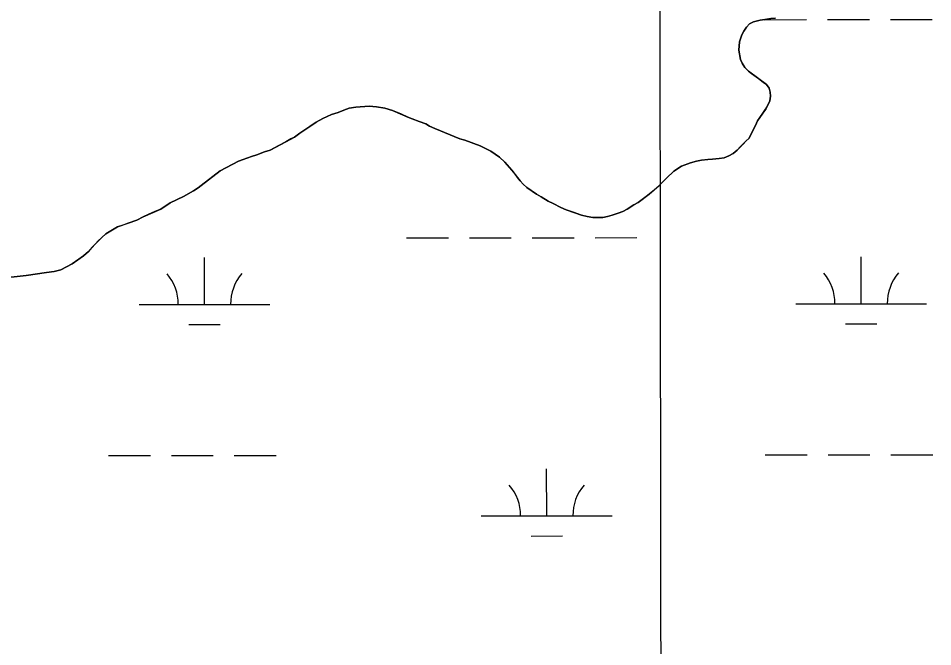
# Model space of a CAD drawing. Extents: x 3297753 to 3335611, y 652252 to 677623.
# Drawn here: x 3327666 to 3328365, y 664261 to 664741 of the extents above; entities that cross this region are included whole.
import ezdxf

# ---------------------------------------------------------------- set-up
doc = ezdxf.new("R2010")
doc.units = 0
for name, color, linetype in [('V-GRID-MAJR', 7, 'Continuous'), ('V-SITE-VEGE', 7, 'Continuous'), ('V-TOPO-SHOR', 7, 'Continuous'), ('V-WETL-SWMP', 7, 'Continuous')]:
    doc.layers.add(name, color=color, linetype=linetype)

msp = doc.modelspace()

# ---------------------------------------------------------------- linework, layer by layer
at = {"layer": 'V-GRID-MAJR'}
msp.add_spline([(3328166.32, 657657.38), (3328162.35, 660686.16), (3328154.42, 666747.58), (3328146.48, 672809.02), (3328142.51, 675841.66)], degree=3, dxfattribs=at)
at = {"layer": 'V-SITE-VEGE'}
for p, q in [((3328225.32, 664736.8), (3328228.47, 664738.54)), ((3328228.47, 664738.54), (3328233.57, 664739.81)), ((3328233.57, 664739.81), (3328236.97, 664740.33)), ((3328236.97, 664740.33), (3328241.59, 664740.86)), ((3328241.59, 664740.86), (3328245.24, 664741.14)), ((3328219.32, 664728.47), (3328221, 664731.41)), ((3328221, 664731.41), (3328222.92, 664734.35)), ((3328222.92, 664734.35), (3328225.32, 664736.8)), ((3328217.67, 664723.1), (3328219.32, 664728.47)), ((3328217.25, 664716.77), (3328217.67, 664723.1)), ((3328218.54, 664709.72), (3328217.25, 664716.77)), ((3328219.78, 664706.81), (3328218.54, 664709.72)), ((3328221.76, 664703.43), (3328219.78, 664706.81)), ((3328224.47, 664700.77), (3328221.76, 664703.43)), ((3328238.2, 664690.45), (3328224.47, 664700.77)), ((3328240.42, 664687.79), (3328238.2, 664690.45)), ((3328241.18, 664684.63), (3328240.42, 664687.79)), ((3328241.45, 664681.47), (3328241.18, 664684.63)), ((3328237.66, 664671.7), (3328239.57, 664675.13)), ((3328239.57, 664675.13), (3328240.76, 664678.06)), ((3328240.76, 664678.06), (3328241.45, 664681.47)), ((3327905.72, 664667.66), (3327910.82, 664669.17)), ((3327910.82, 664669.17), (3327915.18, 664670.92)), ((3327915.18, 664670.92), (3327919.3, 664672.42)), ((3327919.3, 664672.42), (3327924.41, 664673.2)), ((3327924.41, 664673.2), (3327934.62, 664674.04)), ((3327934.62, 664674.04), (3327940.22, 664673.36)), ((3327940.22, 664673.36), (3327946.56, 664672.45)), ((3327946.56, 664672.45), (3327952.42, 664670.56)), ((3327952.42, 664670.56), (3327964.16, 664665.57)), ((3328233.09, 664665.33), (3328235.5, 664668.51)), ((3328235.5, 664668.51), (3328237.66, 664671.7)), ((3327889.26, 664658.49), (3327894.1, 664661.71)), ((3327894.1, 664661.71), (3327899.18, 664664.43)), ((3327899.18, 664664.43), (3327905.72, 664667.66)), ((3327964.16, 664665.57), (3327967.57, 664664.39)), ((3327967.57, 664664.39), (3327972.71, 664662.24)), ((3327972.71, 664662.24), (3327977.84, 664660.35)), ((3328230.7, 664660.92), (3328231.42, 664662.63)), ((3328231.42, 664662.63), (3328233.09, 664665.33)), ((3327881.53, 664653.31), (3327885.39, 664655.78)), ((3327885.39, 664655.78), (3327889.26, 664658.49)), ((3327977.84, 664660.35), (3327980.77, 664658.68)), ((3327980.77, 664658.68), (3327984.93, 664656.77)), ((3327984.93, 664656.77), (3328003.99, 664648.93)), ((3328224.98, 664649.43), (3328230.7, 664660.92)), ((3327870.89, 664646.63), (3327877.42, 664650.34)), ((3327877.42, 664650.34), (3327881.53, 664653.31)), ((3328003.99, 664648.93), (3328007.65, 664647.99)), ((3328007.65, 664647.99), (3328019.38, 664643.73)), ((3328215.82, 664640.33), (3328222.56, 664647.21)), ((3328222.56, 664647.21), (3328224.98, 664649.43)), ((3327854.66, 664638.92), (3327859.02, 664640.43)), ((3327859.02, 664640.43), (3327870.89, 664646.63)), ((3328019.38, 664643.73), (3328027.69, 664639.67)), ((3328212.92, 664637.87), (3328215.82, 664640.33)), ((3327834.77, 664631.91), (3327844.71, 664635.41)), ((3327844.71, 664635.41), (3327848.84, 664636.67)), ((3327848.84, 664636.67), (3327854.66, 664638.92)), ((3328027.69, 664639.67), (3328034.31, 664634.87)), ((3328034.31, 664634.87), (3328038.24, 664631.26)), ((3328188.64, 664632.76), (3328193.5, 664633.29)), ((3328193.5, 664633.29), (3328196.91, 664633.33)), ((3328196.91, 664633.33), (3328202.01, 664633.86)), ((3328202.01, 664633.86), (3328205.9, 664634.39)), ((3328205.9, 664634.39), (3328209.54, 664635.89)), ((3328209.54, 664635.89), (3328212.92, 664637.87)), ((3327820.73, 664624.47), (3327834.77, 664631.91)), ((3328038.24, 664631.26), (3328043.66, 664624.98)), ((3328167.55, 664624.27), (3328173.35, 664627.98)), ((3328173.35, 664627.98), (3328180.14, 664630.73)), ((3328180.14, 664630.73), (3328184.75, 664631.99)), ((3328184.75, 664631.99), (3328188.64, 664632.76)), ((3327806.23, 664613.37), (3327820.73, 664624.47)), ((3328043.66, 664624.98), (3328048.09, 664619.43)), ((3328048.09, 664619.43), (3328050.07, 664616.77)), ((3328161.76, 664618.86), (3328167.55, 664624.27)), ((3327803.82, 664611.4), (3327806.23, 664613.37)), ((3328050.07, 664616.77), (3328052.28, 664614.36)), ((3328052.28, 664614.36), (3328055.23, 664611.72)), ((3328148.74, 664606.56), (3328156.22, 664613.21)), ((3328156.22, 664613.21), (3328161.76, 664618.86)), ((3327792.69, 664604.96), (3327800.43, 664609.18)), ((3327800.43, 664609.18), (3327803.82, 664611.4)), ((3328055.23, 664611.72), (3328062.58, 664606.68)), ((3328062.58, 664606.68), (3328066.01, 664604.52)), ((3328140.28, 664600.39), (3328148.74, 664606.56)), ((3327775.26, 664595.29), (3327782.52, 664599.99)), ((3327782.52, 664599.99), (3327792.69, 664604.96)), ((3328066.01, 664604.52), (3328071.39, 664601.41)), ((3328071.39, 664601.41), (3328075.31, 664599.5)), ((3328075.31, 664599.5), (3328081.18, 664596.4)), ((3328131.82, 664595.2), (3328136.9, 664598.41)), ((3328136.9, 664598.41), (3328140.28, 664600.39)), ((3327761.93, 664589.32), (3327775.26, 664595.29)), ((3328081.18, 664596.4), (3328085.09, 664594.73)), ((3328085.09, 664594.73), (3328096.81, 664590.71)), ((3328120.42, 664590.7), (3328125.03, 664592.21)), ((3328125.03, 664592.21), (3328128.43, 664593.46)), ((3328128.43, 664593.46), (3328131.82, 664595.2)), ((3327742.29, 664581.58), (3327750.3, 664584.58)), ((3327750.3, 664584.58), (3327757.09, 664586.84)), ((3327757.09, 664586.84), (3327761.93, 664589.32)), ((3328096.81, 664590.71), (3328101.21, 664589.54)), ((3328101.21, 664589.54), (3328105.59, 664588.85)), ((3328105.59, 664588.85), (3328113.14, 664588.93)), ((3328113.14, 664588.93), (3328116.78, 664589.69)), ((3328116.78, 664589.69), (3328120.42, 664590.7)), ((3327733.34, 664576.38), (3327742.29, 664581.58)), ((3327725.15, 664568.51), (3327730.21, 664573.67)), ((3327730.21, 664573.67), (3327733.34, 664576.38)), ((3327720.09, 664562.86), (3327725.15, 664568.51)), ((3327707.53, 664553.49), (3327716.23, 664559.42)), ((3327716.23, 664559.42), (3327720.09, 664562.86)), ((3327699.06, 664548.78), (3327707.53, 664553.49)), ((3327651.42, 664542.22), (3327672.57, 664544.38)), ((3327672.57, 664544.38), (3327687.88, 664546.72)), ((3327687.88, 664546.72), (3327693.96, 664547.51)), ((3327693.96, 664547.51), (3327699.06, 664548.78))]:
    msp.add_line(p, q, dxfattribs=at)
at = {"layer": 'V-TOPO-SHOR'}
for points in [[(3328245.24, 664741.14), (3328241.59, 664740.86), (3328236.97, 664740.33), (3328233.57, 664739.81), (3328228.47, 664738.54), (3328225.32, 664736.8), (3328222.92, 664734.35), (3328221, 664731.41), (3328219.32, 664728.47), (3328217.67, 664723.1), (3328217.25, 664716.77), (3328218.54, 664709.72), (3328219.78, 664706.81), (3328221.76, 664703.43), (3328224.47, 664700.77), (3328226.92, 664698.85), (3328232.07, 664695.01), (3328235.75, 664692.37), (3328238.2, 664690.45), (3328240.42, 664687.79), (3328241.18, 664684.63), (3328241.45, 664681.47), (3328240.76, 664678.06), (3328239.57, 664675.13), (3328237.66, 664671.7), (3328235.5, 664668.51), (3328233.09, 664665.33), (3328231.42, 664662.63), (3328230.7, 664660.92), (3328224.98, 664649.43)], [(3328224.98, 664649.43), (3328222.56, 664647.21), (3328220.4, 664645), (3328218.23, 664642.79), (3328215.82, 664640.33), (3328212.92, 664637.87), (3328209.54, 664635.89), (3328205.9, 664634.39), (3328202.01, 664633.86), (3328196.91, 664633.33), (3328193.5, 664633.29), (3328188.64, 664632.76), (3328184.75, 664631.99), (3328180.14, 664630.73), (3328173.35, 664627.98), (3328167.55, 664624.27), (3328161.76, 664618.86), (3328158.87, 664615.91), (3328156.22, 664613.21), (3328152.6, 664610.01), (3328148.74, 664606.56), (3328145.36, 664604.09), (3328140.28, 664600.39), (3328136.9, 664598.41), (3328131.82, 664595.2), (3328128.43, 664593.46), (3328125.03, 664592.21), (3328120.42, 664590.7), (3328116.78, 664589.69), (3328113.14, 664588.93), (3328109.24, 664588.89), (3328105.59, 664588.85), (3328101.21, 664589.54), (3328096.81, 664590.71), (3328090.46, 664592.84), (3328085.09, 664594.73), (3328081.18, 664596.4), (3328075.31, 664599.5), (3328071.39, 664601.41), (3328066.01, 664604.52), (3328062.58, 664606.68), (3328055.23, 664611.71), (3328052.28, 664614.36), (3328050.07, 664616.77), (3328048.09, 664619.43), (3328046.12, 664621.85), (3328043.66, 664624.98), (3328038.24, 664631.26), (3328034.31, 664634.87), (3328027.69, 664639.67), (3328019.38, 664643.73), (3328007.65, 664647.99), (3328003.99, 664648.93), (3327984.93, 664656.77), (3327980.77, 664658.68), (3327977.84, 664660.35), (3327972.71, 664662.24), (3327967.57, 664664.39), (3327964.16, 664665.57), (3327959.26, 664667.71), (3327952.42, 664670.56), (3327946.56, 664672.45), (3327940.22, 664673.36), (3327934.62, 664674.04), (3327924.41, 664673.2), (3327919.3, 664672.42), (3327915.18, 664670.92), (3327910.82, 664669.17), (3327905.72, 664667.66), (3327902.09, 664665.92), (3327899.18, 664664.43), (3327894.1, 664661.71), (3327889.26, 664658.49), (3327885.4, 664655.78), (3327881.53, 664653.31), (3327877.42, 664650.34), (3327874.76, 664648.86), (3327870.89, 664646.63), (3327865.56, 664643.9), (3327859.02, 664640.43), (3327854.66, 664638.92), (3327848.83, 664636.67), (3327844.71, 664635.41), (3327841.8, 664634.41), (3327834.77, 664631.91), (3327820.73, 664624.47), (3327806.23, 664613.37), (3327803.82, 664611.4), (3327800.43, 664609.18), (3327792.69, 664604.96), (3327782.51, 664599.99), (3327777.92, 664597.03), (3327775.26, 664595.29), (3327770.9, 664593.31), (3327765.81, 664591.06), (3327761.93, 664589.32), (3327757.09, 664586.84), (3327750.3, 664584.58), (3327747.15, 664583.33), (3327742.29, 664581.58), (3327733.34, 664576.38)], [(3327733.34, 664576.38), (3327730.21, 664573.67), (3327727.56, 664570.97), (3327725.15, 664568.51), (3327722.74, 664565.81), (3327720.09, 664562.86), (3327716.23, 664559.42), (3327712.6, 664556.95), (3327707.53, 664553.49), (3327703.17, 664551.01), (3327699.06, 664548.78), (3327693.96, 664547.51), (3327687.88, 664546.72), (3327672.57, 664544.38), (3327651.42, 664542.22)]]:
    msp.add_lwpolyline(points, dxfattribs=at)
at = {"layer": 'V-WETL-SWMP'}
for p, q in [((3328225.32, 664736.8), (3328228.47, 664738.54)), ((3328228.47, 664738.54), (3328233.57, 664739.8)), ((3328233.57, 664739.8), (3328236.97, 664740.32)), ((3328236.97, 664740.32), (3328241.59, 664740.86)), ((3328236.99, 664740.05), (3328268.99, 664740.09)), ((3328241.59, 664740.86), (3328245.24, 664741.14)), ((3328284.99, 664740.1), (3328316.99, 664740.13)), ((3328332.99, 664740.15), (3328364.99, 664740.18)), ((3328219.32, 664728.47), (3328221, 664731.4)), ((3328221, 664731.4), (3328222.91, 664734.34)), ((3328222.91, 664734.34), (3328225.32, 664736.8)), ((3328217.67, 664723.1), (3328219.32, 664728.47)), ((3328217.25, 664716.76), (3328217.67, 664723.1)), ((3328218.54, 664709.72), (3328217.25, 664716.76)), ((3328219.78, 664706.81), (3328218.54, 664709.72)), ((3328221.76, 664703.42), (3328219.78, 664706.81)), ((3328224.47, 664700.77), (3328221.76, 664703.42)), ((3328238.2, 664690.44), (3328224.47, 664700.77)), ((3328240.42, 664687.79), (3328238.2, 664690.44)), ((3328241.18, 664684.63), (3328240.42, 664687.79)), ((3328241.45, 664681.47), (3328241.18, 664684.63)), ((3328237.65, 664671.7), (3328239.57, 664675.12)), ((3328239.57, 664675.12), (3328240.76, 664678.06)), ((3328240.76, 664678.06), (3328241.45, 664681.47)), ((3327905.72, 664667.66), (3327910.82, 664669.17)), ((3327910.82, 664669.17), (3327915.18, 664670.92)), ((3327915.18, 664670.92), (3327919.3, 664672.42)), ((3327919.3, 664672.42), (3327924.41, 664673.2)), ((3327924.41, 664673.2), (3327934.62, 664674.03)), ((3327934.62, 664674.03), (3327940.22, 664673.36)), ((3327940.22, 664673.36), (3327946.56, 664672.45)), ((3327946.56, 664672.45), (3327952.42, 664670.56)), ((3327952.42, 664670.56), (3327964.15, 664665.56)), ((3328233.09, 664665.32), (3328235.5, 664668.51)), ((3328235.5, 664668.51), (3328237.65, 664671.7)), ((3327889.26, 664658.49), (3327894.1, 664661.7)), ((3327894.1, 664661.7), (3327899.18, 664664.43)), ((3327899.18, 664664.43), (3327905.72, 664667.66)), ((3327964.15, 664665.56), (3327967.57, 664664.38)), ((3327967.57, 664664.38), (3327972.71, 664662.24)), ((3327972.71, 664662.24), (3327977.84, 664660.35)), ((3328230.7, 664660.92), (3328231.42, 664662.63)), ((3328231.42, 664662.63), (3328233.09, 664665.32)), ((3327881.53, 664653.3), (3327885.4, 664655.77)), ((3327885.4, 664655.77), (3327889.26, 664658.49)), ((3327977.84, 664660.35), (3327980.77, 664658.67)), ((3327980.77, 664658.67), (3327984.93, 664656.77)), ((3327984.93, 664656.77), (3328003.99, 664648.92)), ((3328224.98, 664649.42), (3328230.7, 664660.92)), ((3327870.88, 664646.62), (3327877.42, 664650.34)), ((3327877.42, 664650.34), (3327881.53, 664653.3)), ((3328003.99, 664648.92), (3328007.65, 664647.99)), ((3328007.65, 664647.99), (3328019.38, 664643.72)), ((3328215.82, 664640.33), (3328222.57, 664647.21)), ((3328222.57, 664647.21), (3328224.98, 664649.42)), ((3327854.65, 664638.92), (3327859.02, 664640.42)), ((3327859.02, 664640.42), (3327870.88, 664646.62)), ((3328019.38, 664643.72), (3328027.69, 664639.67)), ((3328212.92, 664637.86), (3328215.82, 664640.33)), ((3327834.77, 664631.91), (3327844.71, 664635.41)), ((3327844.71, 664635.41), (3327848.83, 664636.67)), ((3327848.83, 664636.67), (3327854.65, 664638.92)), ((3328027.69, 664639.67), (3328034.31, 664634.87)), ((3328034.31, 664634.87), (3328038.24, 664631.26)), ((3328188.64, 664632.75), (3328193.5, 664633.29)), ((3328193.5, 664633.29), (3328196.91, 664633.32)), ((3328196.91, 664633.32), (3328202.01, 664633.86)), ((3328202.01, 664633.86), (3328205.9, 664634.39)), ((3328205.9, 664634.39), (3328209.54, 664635.88)), ((3328209.54, 664635.88), (3328212.92, 664637.86)), ((3327820.72, 664624.46), (3327834.77, 664631.91)), ((3328038.24, 664631.26), (3328043.66, 664624.98)), ((3328167.55, 664624.27), (3328173.35, 664627.98)), ((3328173.35, 664627.98), (3328180.14, 664630.72)), ((3328180.14, 664630.72), (3328184.75, 664631.99)), ((3328184.75, 664631.99), (3328188.64, 664632.75)), ((3327806.23, 664613.37), (3327820.72, 664624.46)), ((3328043.66, 664624.98), (3328048.09, 664619.43)), ((3328048.09, 664619.43), (3328050.07, 664616.77)), ((3328161.76, 664618.86), (3328167.55, 664624.27)), ((3327803.82, 664611.4), (3327806.23, 664613.37)), ((3328050.07, 664616.77), (3328052.28, 664614.36)), ((3328052.28, 664614.36), (3328055.23, 664611.71)), ((3328148.74, 664606.56), (3328156.22, 664613.2)), ((3328156.22, 664613.2), (3328161.76, 664618.86)), ((3327792.69, 664604.96), (3327800.43, 664609.17)), ((3327800.43, 664609.17), (3327803.82, 664611.4)), ((3328055.23, 664611.71), (3328062.58, 664606.67)), ((3328062.58, 664606.67), (3328066.01, 664604.52)), ((3328140.28, 664600.39), (3328148.74, 664606.56)), ((3327775.26, 664595.29), (3327782.51, 664599.99)), ((3327782.51, 664599.99), (3327792.69, 664604.96)), ((3328066.01, 664604.52), (3328071.39, 664601.41)), ((3328071.39, 664601.41), (3328075.31, 664599.5)), ((3328075.31, 664599.5), (3328081.18, 664596.39)), ((3328131.82, 664595.19), (3328136.89, 664598.41)), ((3328136.89, 664598.41), (3328140.28, 664600.39)), ((3327761.93, 664589.32), (3327775.26, 664595.29)), ((3328081.18, 664596.39), (3328085.09, 664594.73)), ((3328085.09, 664594.73), (3328096.81, 664590.71)), ((3328120.42, 664590.7), (3328125.03, 664592.21)), ((3328125.03, 664592.21), (3328128.43, 664593.46)), ((3328128.43, 664593.46), (3328131.82, 664595.19)), ((3327742.3, 664581.58), (3327750.3, 664584.58)), ((3327750.3, 664584.58), (3327757.09, 664586.84)), ((3327757.09, 664586.84), (3327761.93, 664589.32)), ((3328096.81, 664590.71), (3328101.21, 664589.53)), ((3328101.21, 664589.53), (3328105.59, 664588.85)), ((3328105.59, 664588.85), (3328113.14, 664588.92)), ((3328113.14, 664588.92), (3328116.78, 664589.69)), ((3328116.78, 664589.69), (3328120.42, 664590.7)), ((3327733.34, 664576.38), (3327742.3, 664581.58)), ((3327725.15, 664568.51), (3327730.2, 664573.67)), ((3327730.2, 664573.67), (3327733.34, 664576.38)), ((3327963.25, 664573.27), (3327995.25, 664573.31)), ((3328011.25, 664573.32), (3328043.25, 664573.36)), ((3328059.25, 664573.37), (3328091.25, 664573.4)), ((3328107.25, 664573.42), (3328139.25, 664573.45)), ((3327720.09, 664562.86), (3327725.15, 664568.51)), ((3327707.53, 664553.49), (3327716.23, 664559.41)), ((3327716.23, 664559.41), (3327720.09, 664562.86)), ((3327808.71, 664522.37), (3327808.67, 664558.37)), ((3328310.62, 664522.89), (3328310.58, 664558.89)), ((3327699.06, 664548.78), (3327707.53, 664553.49)), ((3327651.42, 664542.22), (3327672.57, 664544.38)), ((3327672.57, 664544.38), (3327687.88, 664546.72)), ((3327687.88, 664546.72), (3327693.96, 664547.51)), ((3327693.96, 664547.51), (3327699.06, 664548.78)), ((3327758.71, 664522.32), (3327858.71, 664522.43)), ((3328260.62, 664522.83), (3328360.62, 664522.94)), ((3328298.63, 664507.44), (3328322.63, 664507.47)), ((3327796.73, 664506.93), (3327820.73, 664506.96)), ((3327735.42, 664406.87), (3327767.42, 664406.9)), ((3327783.42, 664406.92), (3327815.42, 664406.95)), ((3327831.42, 664406.97), (3327863.42, 664407)), ((3328237.33, 664407.38), (3328269.33, 664407.41)), ((3328285.33, 664407.43), (3328317.33, 664407.46)), ((3328333.33, 664407.48), (3328365.33, 664407.51)), ((3328070.31, 664360.78), (3328070.27, 664396.78)), ((3328020.31, 664360.73), (3328120.31, 664360.83)), ((3328058.33, 664345.34), (3328082.33, 664345.36))]:
    msp.add_line(p, q, dxfattribs=at)
for centre, start, end in [((3327753.47, 664522.79), 359.28648, 40.83014), ((3327863.95, 664522.91), 139.28648, 180.83014), ((3328255.37, 664523.3), 359.28648, 40.83014), ((3328365.86, 664523.42), 139.28648, 180.83014), ((3328015.07, 664361.2), 359.28648, 40.83014), ((3328125.55, 664361.31), 139.28648, 180.83014)]:
    msp.add_arc(centre, 35.25, start, end, dxfattribs=at)

doc.saveas('drawing.dxf')
